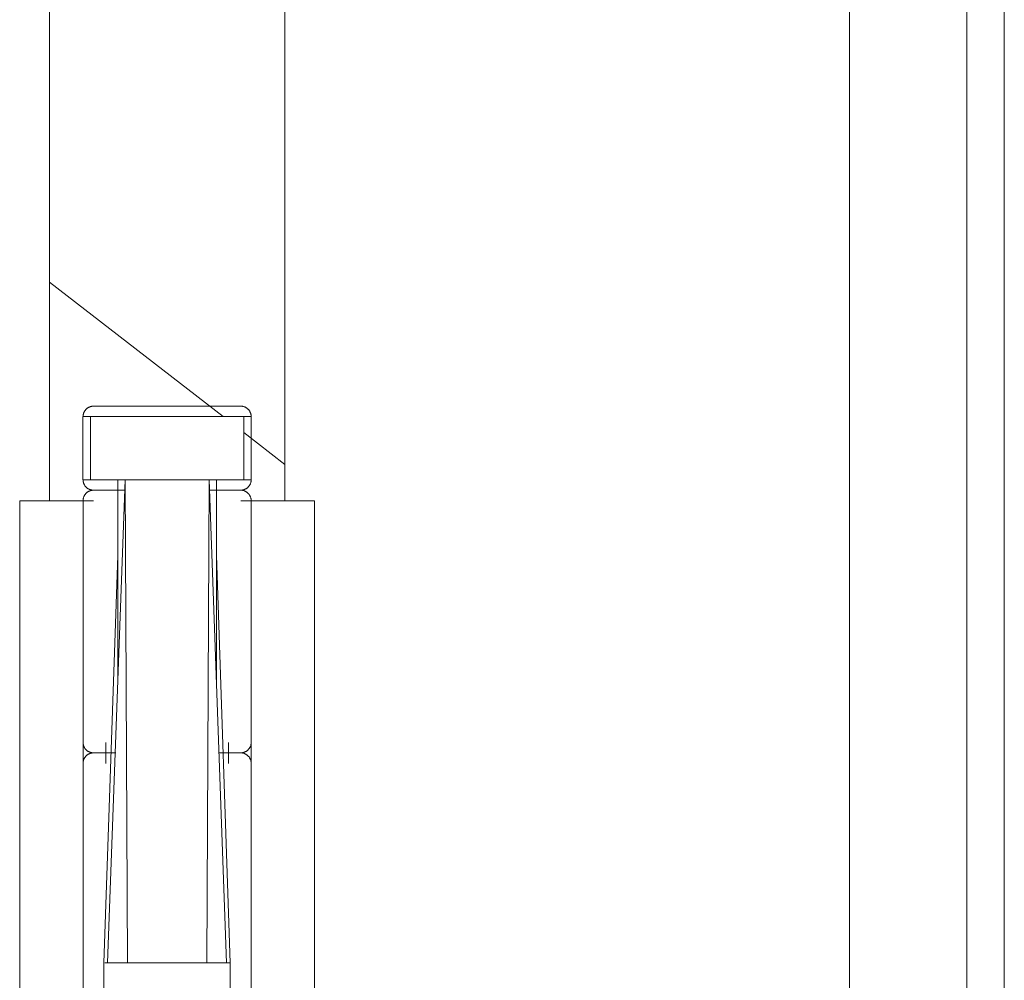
# Model space of a CAD drawing. Header units: inches. Extents: x 424 to 2043, y -237 to 445.
# Tile 867 of 965: x 880.2282 to 880.3219, y 225.9006 to 225.992. Entities that reach past the tile are written whole.
import ezdxf

# ---------------------------------------------------------------- set-up
doc = ezdxf.new("R2010")
doc.units = ezdxf.units.IN
doc.header["$MEASUREMENT"] = 0
doc.layers.add('A-DOOR', color=31, linetype='Continuous', lineweight=9)
doc.layers.add('A-GLAZ-CURT', color=52, linetype='Continuous', lineweight=9)

# ---------------------------------------------------------------- blocks, each defined once
blk = doc.blocks.new('Family2 - Family2-157026-Section 1')
at = {"layer": 'A-GLAZ-CURT'}
for p, q in [((-96.638989, 10.857), (-96.655512, 10.869797)), ((-96.633119, 10.852453), (-96.637022, 10.855476))]:
    blk.add_line(p, q, dxfattribs=at)
blk = doc.blocks.new('5-panel_Bi-fold_external_door_10806 - Type 1-V68-Section 1')
at = {"layer": 'A-DOOR'}
for p, q in [((-96.579378, 12.338572), (-96.579378, 9.6)), ((-96.568223, 12.262738), (-96.568223, 9.701762)), ((-96.56466, 12.262738), (-96.56466, 9.701762)), ((-96.655512, 10.849), (-96.655512, 12.173539)), ((-96.633119, 12.173539), (-96.633119, 10.849)), ((-96.652324, 10.857), (-96.652324, 10.851)), ((-96.652324, 10.857), (-96.65161, 10.857)), ((-96.65161, 10.851), (-96.65161, 10.857)), ((-96.65161, 10.857), (-96.64831, 10.857)), ((-96.64831, 10.857), (-96.640321, 10.857)), ((-96.640321, 10.857), (-96.637022, 10.857)), ((-96.637022, 10.857), (-96.636308, 10.857)), ((-96.637022, 10.857), (-96.637022, 10.851)), ((-96.636308, 10.851), (-96.636308, 10.857)), ((-96.65161, 10.851), (-96.652324, 10.851)), ((-96.64831, 10.851), (-96.65161, 10.851)), ((-96.649978, 10.805), (-96.64831, 10.851)), ((-96.649014, 10.851), (-96.64831, 10.851)), ((-96.649014, 10.851), (-96.649014, 10.831597)), ((-96.648091, 10.805), (-96.64831, 10.851)), ((-96.64831, 10.851), (-96.640321, 10.851)), ((-96.640321, 10.851), (-96.64831, 10.851)), ((-96.640541, 10.805), (-96.640321, 10.851)), ((-96.638653, 10.805), (-96.640321, 10.851)), ((-96.640321, 10.851), (-96.639618, 10.851)), ((-96.637022, 10.851), (-96.640321, 10.851)), ((-96.639618, 10.831597), (-96.639618, 10.851)), ((-96.636308, 10.851), (-96.637022, 10.851)), ((-96.648704, 10.85), (-96.650378, 10.85)), ((-96.650378, 10.85), (-96.648704, 10.85)), ((-96.639912, 10.85), (-96.638253, 10.85)), ((-96.638253, 10.85), (-96.639912, 10.85)), ((-96.658343, 10.849), (-96.654071, 10.849)), ((-96.658343, 10.751), (-96.658343, 10.849)), ((-96.654071, 10.849), (-96.652312, 10.849)), ((-96.652316, 10.849), (-96.652316, 10.826)), ((-96.652312, 10.849), (-96.651334, 10.849)), ((-96.652312, 10.751), (-96.652312, 10.849)), ((-96.637297, 10.849), (-96.636319, 10.849)), ((-96.636319, 10.849), (-96.634561, 10.849)), ((-96.636319, 10.849), (-96.636319, 10.751)), ((-96.636316, 10.826), (-96.636316, 10.849)), ((-96.634561, 10.849), (-96.630288, 10.849)), ((-96.630288, 10.849), (-96.630288, 10.751)), ((-96.649014, 10.843794), (-96.650322, 10.805)), ((-96.63831, 10.805), (-96.639618, 10.843794)), ((-96.650141, 10.824), (-96.650141, 10.826)), ((-96.63849, 10.826), (-96.63849, 10.824)), ((-96.652316, 10.824), (-96.652316, 10.801)), ((-96.636316, 10.801), (-96.636316, 10.824)), ((-96.650322, 10.805), (-96.650322, 10.795)), ((-96.650239, 10.805), (-96.649978, 10.805)), ((-96.649978, 10.805), (-96.650239, 10.805)), ((-96.649978, 10.805), (-96.648091, 10.805)), ((-96.648091, 10.805), (-96.649978, 10.805)), ((-96.648091, 10.805), (-96.640541, 10.805)), ((-96.640541, 10.805), (-96.648091, 10.805)), ((-96.640541, 10.805), (-96.638653, 10.805)), ((-96.638653, 10.805), (-96.640541, 10.805)), ((-96.638653, 10.805), (-96.638393, 10.805)), ((-96.638393, 10.805), (-96.638653, 10.805)), ((-96.63831, 10.795), (-96.63831, 10.805))]:
    blk.add_line(p, q, dxfattribs=at)
at = {"layer": 'A-DOOR', "flags": 128}
for points in [[(-96.652316, 10.857), (-96.652315, 10.85704), (-96.652312, 10.85708), (-96.652308, 10.85712), (-96.652303, 10.857159), (-96.652296, 10.857199), (-96.652287, 10.857238), (-96.652277, 10.857276), (-96.652265, 10.857315), (-96.652252, 10.857352), (-96.652237, 10.857389), (-96.65222, 10.857426), (-96.652203, 10.857462), (-96.652183, 10.857497), (-96.652163, 10.857531), (-96.652141, 10.857565), (-96.652118, 10.857597), (-96.652093, 10.857629), (-96.652067, 10.857659), (-96.65204, 10.857689), (-96.652012, 10.857717), (-96.651983, 10.857745), (-96.651953, 10.857771), (-96.651921, 10.857796), (-96.651889, 10.857819), (-96.651856, 10.857841), (-96.651822, 10.857862), (-96.651787, 10.857882), (-96.651751, 10.8579), (-96.651715, 10.857917), (-96.651678, 10.857932), (-96.65164, 10.857946), (-96.651602, 10.857958), (-96.651564, 10.857969), (-96.651525, 10.857978), (-96.651486, 10.857985), (-96.651446, 10.857991), (-96.651406, 10.857996), (-96.651366, 10.857999), (-96.651326, 10.858), (-96.651316, 10.858)], [(-96.651316, 10.858), (-96.65131, 10.858), (-96.651293, 10.858), (-96.651265, 10.858), (-96.651226, 10.858), (-96.651176, 10.858), (-96.651115, 10.858), (-96.651043, 10.858), (-96.65096, 10.858), (-96.650867, 10.858), (-96.650763, 10.858), (-96.650649, 10.858), (-96.650525, 10.858), (-96.65039, 10.858), (-96.650246, 10.858), (-96.650093, 10.858), (-96.64993, 10.858), (-96.649759, 10.858), (-96.649578, 10.858), (-96.649389, 10.858), (-96.649193, 10.858), (-96.648988, 10.858), (-96.648776, 10.858), (-96.648556, 10.858), (-96.64833, 10.858), (-96.648098, 10.858), (-96.647859, 10.858), (-96.647615, 10.858), (-96.647365, 10.858), (-96.647111, 10.858), (-96.646852, 10.858), (-96.646589, 10.858), (-96.646323, 10.858), (-96.646053, 10.858), (-96.64578, 10.858), (-96.645505, 10.858), (-96.645229, 10.858), (-96.64495, 10.858), (-96.644671, 10.858), (-96.644391, 10.858), (-96.644316, 10.858)], [(-96.644316, 10.858), (-96.644596, 10.858), (-96.644875, 10.858), (-96.645154, 10.858), (-96.645431, 10.858), (-96.645706, 10.858), (-96.64598, 10.858), (-96.64625, 10.858), (-96.646518, 10.858), (-96.646782, 10.858), (-96.647042, 10.858), (-96.647297, 10.858), (-96.647548, 10.858), (-96.647794, 10.858), (-96.648034, 10.858), (-96.648268, 10.858), (-96.648496, 10.858), (-96.648717, 10.858), (-96.648931, 10.858), (-96.649138, 10.858), (-96.649337, 10.858), (-96.649528, 10.858), (-96.649711, 10.858), (-96.649885, 10.858), (-96.65005, 10.858), (-96.650206, 10.858), (-96.650352, 10.858), (-96.650489, 10.858), (-96.650616, 10.858), (-96.650733, 10.858), (-96.65084, 10.858), (-96.650936, 10.858), (-96.651022, 10.858), (-96.651097, 10.858), (-96.651161, 10.858), (-96.651214, 10.858), (-96.651256, 10.858), (-96.651287, 10.858), (-96.651307, 10.858), (-96.651315, 10.858)], [(-96.644316, 10.858), (-96.644036, 10.858), (-96.643756, 10.858), (-96.643478, 10.858), (-96.6432, 10.858), (-96.642925, 10.858), (-96.642652, 10.858), (-96.642381, 10.858), (-96.642114, 10.858), (-96.64185, 10.858), (-96.64159, 10.858), (-96.641334, 10.858), (-96.641083, 10.858), (-96.640837, 10.858), (-96.640597, 10.858), (-96.640363, 10.858), (-96.640135, 10.858), (-96.639914, 10.858), (-96.6397, 10.858), (-96.639493, 10.858), (-96.639294, 10.858), (-96.639103, 10.858), (-96.63892, 10.858), (-96.638746, 10.858), (-96.638581, 10.858), (-96.638425, 10.858), (-96.638279, 10.858), (-96.638142, 10.858), (-96.638015, 10.858), (-96.637898, 10.858), (-96.637791, 10.858), (-96.637695, 10.858), (-96.63761, 10.858), (-96.637535, 10.858), (-96.637471, 10.858), (-96.637417, 10.858), (-96.637375, 10.858), (-96.637344, 10.858), (-96.637325, 10.858), (-96.637316, 10.858)], [(-96.637316, 10.858), (-96.637321, 10.858), (-96.637338, 10.858), (-96.637366, 10.858), (-96.637405, 10.858), (-96.637455, 10.858), (-96.637516, 10.858), (-96.637588, 10.858), (-96.637671, 10.858), (-96.637764, 10.858), (-96.637868, 10.858), (-96.637982, 10.858), (-96.638107, 10.858), (-96.638241, 10.858), (-96.638385, 10.858), (-96.638538, 10.858), (-96.638701, 10.858), (-96.638873, 10.858), (-96.639053, 10.858), (-96.639242, 10.858), (-96.639439, 10.858), (-96.639643, 10.858), (-96.639856, 10.858), (-96.640075, 10.858), (-96.640301, 10.858), (-96.640534, 10.858), (-96.640772, 10.858), (-96.641016, 10.858), (-96.641266, 10.858), (-96.64152, 10.858), (-96.641779, 10.858), (-96.642042, 10.858), (-96.642309, 10.858), (-96.642578, 10.858), (-96.642851, 10.858), (-96.643126, 10.858), (-96.643403, 10.858), (-96.643681, 10.858), (-96.64396, 10.858), (-96.64424, 10.858), (-96.644316, 10.858)], [(-96.637316, 10.858), (-96.637276, 10.857999), (-96.637236, 10.857997), (-96.637196, 10.857993), (-96.637156, 10.857987), (-96.637117, 10.85798), (-96.637078, 10.857971), (-96.637039, 10.857961), (-96.637001, 10.857949), (-96.636963, 10.857936), (-96.636926, 10.857921), (-96.63689, 10.857905), (-96.636854, 10.857887), (-96.636819, 10.857868), (-96.636784, 10.857847), (-96.636751, 10.857825), (-96.636718, 10.857802), (-96.636687, 10.857778), (-96.636656, 10.857752), (-96.636627, 10.857725), (-96.636598, 10.857697), (-96.636571, 10.857667), (-96.636545, 10.857637), (-96.63652, 10.857606), (-96.636496, 10.857574), (-96.636474, 10.85754), (-96.636453, 10.857506), (-96.636434, 10.857471), (-96.636416, 10.857436), (-96.636399, 10.857399), (-96.636384, 10.857362), (-96.63637, 10.857325), (-96.636358, 10.857287), (-96.636347, 10.857248), (-96.636338, 10.857209), (-96.63633, 10.85717), (-96.636324, 10.85713), (-96.63632, 10.857091), (-96.636317, 10.857051), (-96.636316, 10.857011), (-96.636316, 10.857)], [(-96.651316, 10.85), (-96.651356, 10.850001), (-96.651396, 10.850003), (-96.651435, 10.850007), (-96.651475, 10.850013), (-96.651514, 10.85002), (-96.651553, 10.850029), (-96.651592, 10.850039), (-96.65163, 10.850051), (-96.651668, 10.850064), (-96.651705, 10.850079), (-96.651742, 10.850095), (-96.651777, 10.850113), (-96.651813, 10.850132), (-96.651847, 10.850153), (-96.65188, 10.850175), (-96.651913, 10.850198), (-96.651944, 10.850222), (-96.651975, 10.850248), (-96.652005, 10.850275), (-96.652033, 10.850303), (-96.65206, 10.850333), (-96.652086, 10.850363), (-96.652111, 10.850394), (-96.652135, 10.850426), (-96.652157, 10.85046), (-96.652178, 10.850494), (-96.652198, 10.850529), (-96.652216, 10.850564), (-96.652232, 10.850601), (-96.652248, 10.850638), (-96.652261, 10.850675), (-96.652274, 10.850713), (-96.652284, 10.850752), (-96.652293, 10.850791), (-96.652301, 10.85083), (-96.652307, 10.85087), (-96.652312, 10.850909), (-96.652314, 10.850949), (-96.652316, 10.850989), (-96.652316, 10.851)], [(-96.636316, 10.851), (-96.636316, 10.85096), (-96.636319, 10.85092), (-96.636323, 10.85088), (-96.636328, 10.850841), (-96.636336, 10.850801), (-96.636344, 10.850762), (-96.636355, 10.850724), (-96.636366, 10.850685), (-96.63638, 10.850648), (-96.636395, 10.850611), (-96.636411, 10.850574), (-96.636429, 10.850538), (-96.636448, 10.850503), (-96.636468, 10.850469), (-96.63649, 10.850435), (-96.636514, 10.850403), (-96.636538, 10.850371), (-96.636564, 10.850341), (-96.636591, 10.850311), (-96.636619, 10.850283), (-96.636648, 10.850255), (-96.636678, 10.850229), (-96.63671, 10.850204), (-96.636742, 10.850181), (-96.636775, 10.850159), (-96.636809, 10.850138), (-96.636844, 10.850118), (-96.63688, 10.8501), (-96.636916, 10.850083), (-96.636953, 10.850068), (-96.636991, 10.850054), (-96.637029, 10.850042), (-96.637067, 10.850031), (-96.637106, 10.850022), (-96.637146, 10.850015), (-96.637185, 10.850009), (-96.637225, 10.850004), (-96.637265, 10.850001), (-96.637305, 10.85), (-96.637316, 10.85)], [(-96.652316, 10.849), (-96.652315, 10.84904), (-96.652312, 10.84908), (-96.652308, 10.84912), (-96.652303, 10.849159), (-96.652296, 10.849199), (-96.652287, 10.849238), (-96.652277, 10.849276), (-96.652265, 10.849315), (-96.652252, 10.849352), (-96.652237, 10.849389), (-96.65222, 10.849426), (-96.652203, 10.849462), (-96.652183, 10.849497), (-96.652163, 10.849531), (-96.652141, 10.849565), (-96.652118, 10.849597), (-96.652093, 10.849629), (-96.652067, 10.849659), (-96.65204, 10.849689), (-96.652012, 10.849717), (-96.651983, 10.849745), (-96.651953, 10.849771), (-96.651921, 10.849796), (-96.651889, 10.849819), (-96.651856, 10.849841), (-96.651822, 10.849862), (-96.651787, 10.849882), (-96.651751, 10.8499), (-96.651715, 10.849917), (-96.651678, 10.849932), (-96.65164, 10.849946), (-96.651602, 10.849958), (-96.651564, 10.849969), (-96.651525, 10.849978), (-96.651486, 10.849985), (-96.651446, 10.849991), (-96.651406, 10.849996), (-96.651366, 10.849999), (-96.651326, 10.85), (-96.651316, 10.85)], [(-96.651316, 10.85), (-96.65131, 10.85), (-96.651293, 10.85), (-96.651265, 10.85), (-96.651226, 10.85), (-96.651176, 10.85), (-96.651115, 10.85), (-96.651043, 10.85), (-96.65096, 10.85), (-96.650867, 10.85), (-96.650763, 10.85), (-96.650649, 10.85), (-96.650525, 10.85), (-96.65039, 10.85), (-96.650246, 10.85), (-96.650093, 10.85), (-96.64993, 10.85), (-96.649759, 10.85), (-96.649578, 10.85), (-96.649389, 10.85), (-96.649193, 10.85), (-96.648988, 10.85), (-96.648776, 10.85), (-96.648556, 10.85), (-96.64833, 10.85)], [(-96.651316, 10.85), (-96.65131, 10.85), (-96.651293, 10.85), (-96.651265, 10.85), (-96.651226, 10.85), (-96.651176, 10.85), (-96.651115, 10.85), (-96.651043, 10.85), (-96.65096, 10.85), (-96.650867, 10.85), (-96.650763, 10.85), (-96.650649, 10.85), (-96.650525, 10.85), (-96.65039, 10.85), (-96.650246, 10.85), (-96.650093, 10.85), (-96.64993, 10.85), (-96.649759, 10.85), (-96.649578, 10.85), (-96.649389, 10.85), (-96.649193, 10.85), (-96.648988, 10.85), (-96.648776, 10.85), (-96.648556, 10.85), (-96.64833, 10.85)], [(-96.648268, 10.85), (-96.648496, 10.85), (-96.648717, 10.85), (-96.648931, 10.85), (-96.649138, 10.85), (-96.649337, 10.85), (-96.649528, 10.85), (-96.649711, 10.85), (-96.649885, 10.85), (-96.65005, 10.85), (-96.650206, 10.85), (-96.650352, 10.85), (-96.650489, 10.85), (-96.650616, 10.85), (-96.650733, 10.85), (-96.65084, 10.85), (-96.650936, 10.85), (-96.651022, 10.85), (-96.651097, 10.85), (-96.651161, 10.85), (-96.651214, 10.85), (-96.651256, 10.85), (-96.651287, 10.85), (-96.651307, 10.85), (-96.651315, 10.85)], [(-96.648268, 10.85), (-96.648496, 10.85), (-96.648717, 10.85), (-96.648931, 10.85), (-96.649138, 10.85), (-96.649337, 10.85), (-96.649528, 10.85), (-96.649711, 10.85), (-96.649885, 10.85), (-96.65005, 10.85), (-96.650206, 10.85), (-96.650352, 10.85), (-96.650489, 10.85), (-96.650616, 10.85), (-96.650733, 10.85), (-96.65084, 10.85), (-96.650936, 10.85), (-96.651022, 10.85), (-96.651097, 10.85), (-96.651161, 10.85), (-96.651214, 10.85), (-96.651256, 10.85), (-96.651287, 10.85), (-96.651307, 10.85), (-96.651315, 10.85)], [(-96.640363, 10.85), (-96.640135, 10.85), (-96.639914, 10.85), (-96.6397, 10.85), (-96.639493, 10.85), (-96.639294, 10.85), (-96.639103, 10.85), (-96.63892, 10.85), (-96.638746, 10.85), (-96.638581, 10.85), (-96.638425, 10.85), (-96.638279, 10.85), (-96.638142, 10.85), (-96.638015, 10.85), (-96.637898, 10.85), (-96.637791, 10.85), (-96.637695, 10.85), (-96.63761, 10.85), (-96.637535, 10.85), (-96.637471, 10.85), (-96.637417, 10.85), (-96.637375, 10.85), (-96.637344, 10.85), (-96.637325, 10.85), (-96.637316, 10.85)], [(-96.640363, 10.85), (-96.640135, 10.85), (-96.639914, 10.85), (-96.6397, 10.85), (-96.639493, 10.85), (-96.639294, 10.85), (-96.639103, 10.85), (-96.63892, 10.85), (-96.638746, 10.85), (-96.638581, 10.85), (-96.638425, 10.85), (-96.638279, 10.85), (-96.638142, 10.85), (-96.638015, 10.85), (-96.637898, 10.85), (-96.637791, 10.85), (-96.637695, 10.85), (-96.63761, 10.85), (-96.637535, 10.85), (-96.637471, 10.85), (-96.637417, 10.85), (-96.637375, 10.85), (-96.637344, 10.85), (-96.637325, 10.85), (-96.637316, 10.85)], [(-96.637316, 10.85), (-96.637321, 10.85), (-96.637338, 10.85), (-96.637366, 10.85), (-96.637405, 10.85), (-96.637455, 10.85), (-96.637516, 10.85), (-96.637588, 10.85), (-96.637671, 10.85), (-96.637764, 10.85), (-96.637868, 10.85), (-96.637982, 10.85), (-96.638107, 10.85), (-96.638241, 10.85), (-96.638385, 10.85), (-96.638538, 10.85), (-96.638701, 10.85), (-96.638873, 10.85), (-96.639053, 10.85), (-96.639242, 10.85), (-96.639439, 10.85), (-96.639643, 10.85), (-96.639856, 10.85), (-96.640075, 10.85), (-96.640301, 10.85)], [(-96.637316, 10.85), (-96.637321, 10.85), (-96.637338, 10.85), (-96.637366, 10.85), (-96.637405, 10.85), (-96.637455, 10.85), (-96.637516, 10.85), (-96.637588, 10.85), (-96.637671, 10.85), (-96.637764, 10.85), (-96.637868, 10.85), (-96.637982, 10.85), (-96.638107, 10.85), (-96.638241, 10.85), (-96.638385, 10.85), (-96.638538, 10.85), (-96.638701, 10.85), (-96.638873, 10.85), (-96.639053, 10.85), (-96.639242, 10.85), (-96.639439, 10.85), (-96.639643, 10.85), (-96.639856, 10.85), (-96.640075, 10.85), (-96.640301, 10.85)], [(-96.637316, 10.85), (-96.637276, 10.849999), (-96.637236, 10.849997), (-96.637196, 10.849993), (-96.637156, 10.849987), (-96.637117, 10.84998), (-96.637078, 10.849971), (-96.637039, 10.849961), (-96.637001, 10.849949), (-96.636963, 10.849936), (-96.636926, 10.849921), (-96.63689, 10.849905), (-96.636854, 10.849887), (-96.636819, 10.849868), (-96.636784, 10.849847), (-96.636751, 10.849825), (-96.636718, 10.849802), (-96.636687, 10.849778), (-96.636656, 10.849752), (-96.636627, 10.849725), (-96.636598, 10.849697), (-96.636571, 10.849667), (-96.636545, 10.849637), (-96.63652, 10.849606), (-96.636496, 10.849574), (-96.636474, 10.84954), (-96.636453, 10.849506), (-96.636434, 10.849471), (-96.636416, 10.849436), (-96.636399, 10.849399), (-96.636384, 10.849362), (-96.63637, 10.849325), (-96.636358, 10.849287), (-96.636347, 10.849248), (-96.636338, 10.849209), (-96.63633, 10.84917), (-96.636324, 10.84913), (-96.63632, 10.849091), (-96.636317, 10.849051), (-96.636316, 10.849011), (-96.636316, 10.849)], [(-96.651316, 10.825), (-96.651356, 10.825001), (-96.651396, 10.825003), (-96.651435, 10.825007), (-96.651475, 10.825013), (-96.651514, 10.82502), (-96.651553, 10.825029), (-96.651592, 10.825039), (-96.65163, 10.825051), (-96.651668, 10.825064), (-96.651705, 10.825079), (-96.651742, 10.825095), (-96.651777, 10.825113), (-96.651813, 10.825132), (-96.651847, 10.825153), (-96.65188, 10.825175), (-96.651913, 10.825198), (-96.651944, 10.825222), (-96.651975, 10.825248), (-96.652005, 10.825275), (-96.652033, 10.825303), (-96.65206, 10.825333), (-96.652086, 10.825363), (-96.652111, 10.825394), (-96.652135, 10.825426), (-96.652157, 10.82546), (-96.652178, 10.825494), (-96.652198, 10.825529), (-96.652216, 10.825564), (-96.652232, 10.825601), (-96.652248, 10.825638), (-96.652261, 10.825675), (-96.652274, 10.825713), (-96.652284, 10.825752), (-96.652293, 10.825791), (-96.652301, 10.82583), (-96.652307, 10.82587), (-96.652312, 10.825909), (-96.652314, 10.825949), (-96.652316, 10.825989), (-96.652316, 10.826)], [(-96.636316, 10.826), (-96.636316, 10.82596), (-96.636319, 10.82592), (-96.636323, 10.82588), (-96.636328, 10.825841), (-96.636336, 10.825801), (-96.636344, 10.825762), (-96.636355, 10.825724), (-96.636366, 10.825685), (-96.63638, 10.825648), (-96.636395, 10.825611), (-96.636411, 10.825574), (-96.636429, 10.825538), (-96.636448, 10.825503), (-96.636468, 10.825469), (-96.63649, 10.825435), (-96.636514, 10.825403), (-96.636538, 10.825371), (-96.636564, 10.825341), (-96.636591, 10.825311), (-96.636619, 10.825283), (-96.636648, 10.825255), (-96.636678, 10.825229), (-96.63671, 10.825204), (-96.636742, 10.825181), (-96.636775, 10.825159), (-96.636809, 10.825138), (-96.636844, 10.825118), (-96.63688, 10.8251), (-96.636916, 10.825083), (-96.636953, 10.825068), (-96.636991, 10.825054), (-96.637029, 10.825042), (-96.637067, 10.825031), (-96.637106, 10.825022), (-96.637146, 10.825015), (-96.637185, 10.825009), (-96.637225, 10.825004), (-96.637265, 10.825001), (-96.637305, 10.825), (-96.637316, 10.825)], [(-96.652316, 10.824), (-96.652315, 10.82404), (-96.652312, 10.82408), (-96.652308, 10.82412), (-96.652303, 10.824159), (-96.652296, 10.824199), (-96.652287, 10.824238), (-96.652277, 10.824276), (-96.652265, 10.824315), (-96.652252, 10.824352), (-96.652237, 10.824389), (-96.65222, 10.824426), (-96.652203, 10.824462), (-96.652183, 10.824497), (-96.652163, 10.824531), (-96.652141, 10.824565), (-96.652118, 10.824597), (-96.652093, 10.824629), (-96.652067, 10.824659), (-96.65204, 10.824689), (-96.652012, 10.824717), (-96.651983, 10.824745), (-96.651953, 10.824771), (-96.651921, 10.824796), (-96.651889, 10.824819), (-96.651856, 10.824841), (-96.651822, 10.824862), (-96.651787, 10.824882), (-96.651751, 10.8249), (-96.651715, 10.824917), (-96.651678, 10.824932), (-96.65164, 10.824946), (-96.651602, 10.824958), (-96.651564, 10.824969), (-96.651525, 10.824978), (-96.651486, 10.824985), (-96.651446, 10.824991), (-96.651406, 10.824996), (-96.651366, 10.824999), (-96.651326, 10.825), (-96.651316, 10.825)], [(-96.651316, 10.825), (-96.65131, 10.825), (-96.651293, 10.825), (-96.651265, 10.825), (-96.651226, 10.825), (-96.651176, 10.825), (-96.651115, 10.825), (-96.651043, 10.825), (-96.65096, 10.825), (-96.650867, 10.825), (-96.650763, 10.825), (-96.650649, 10.825), (-96.650525, 10.825), (-96.65039, 10.825), (-96.650246, 10.825), (-96.650093, 10.825), (-96.64993, 10.825), (-96.649759, 10.825), (-96.649578, 10.825), (-96.649389, 10.825), (-96.649193, 10.825)], [(-96.651316, 10.825), (-96.65131, 10.825), (-96.651293, 10.825), (-96.651265, 10.825), (-96.651226, 10.825), (-96.651176, 10.825), (-96.651115, 10.825), (-96.651043, 10.825), (-96.65096, 10.825), (-96.650867, 10.825), (-96.650763, 10.825), (-96.650649, 10.825), (-96.650525, 10.825), (-96.65039, 10.825), (-96.650246, 10.825), (-96.650093, 10.825), (-96.64993, 10.825), (-96.649759, 10.825), (-96.649578, 10.825), (-96.649389, 10.825), (-96.649193, 10.825)], [(-96.649337, 10.825), (-96.649528, 10.825), (-96.649711, 10.825), (-96.649885, 10.825), (-96.65005, 10.825), (-96.650206, 10.825), (-96.650352, 10.825), (-96.650489, 10.825), (-96.650616, 10.825), (-96.650733, 10.825), (-96.65084, 10.825), (-96.650936, 10.825), (-96.651022, 10.825), (-96.651097, 10.825), (-96.651161, 10.825), (-96.651214, 10.825), (-96.651256, 10.825), (-96.651287, 10.825), (-96.651307, 10.825), (-96.651315, 10.825)], [(-96.649337, 10.825), (-96.649528, 10.825), (-96.649711, 10.825), (-96.649885, 10.825), (-96.65005, 10.825), (-96.650206, 10.825), (-96.650352, 10.825), (-96.650489, 10.825), (-96.650616, 10.825), (-96.650733, 10.825), (-96.65084, 10.825), (-96.650936, 10.825), (-96.651022, 10.825), (-96.651097, 10.825), (-96.651161, 10.825), (-96.651214, 10.825), (-96.651256, 10.825), (-96.651287, 10.825), (-96.651307, 10.825), (-96.651315, 10.825)], [(-96.637316, 10.825), (-96.637321, 10.825), (-96.637338, 10.825), (-96.637366, 10.825), (-96.637405, 10.825), (-96.637455, 10.825), (-96.637516, 10.825), (-96.637588, 10.825), (-96.637671, 10.825), (-96.637764, 10.825), (-96.637868, 10.825), (-96.637982, 10.825), (-96.638107, 10.825), (-96.638241, 10.825), (-96.638385, 10.825), (-96.638538, 10.825), (-96.638701, 10.825), (-96.638873, 10.825), (-96.639053, 10.825), (-96.639242, 10.825), (-96.639439, 10.825)], [(-96.637316, 10.825), (-96.637321, 10.825), (-96.637338, 10.825), (-96.637366, 10.825), (-96.637405, 10.825), (-96.637455, 10.825), (-96.637516, 10.825), (-96.637588, 10.825), (-96.637671, 10.825), (-96.637764, 10.825), (-96.637868, 10.825), (-96.637982, 10.825), (-96.638107, 10.825), (-96.638241, 10.825), (-96.638385, 10.825), (-96.638538, 10.825), (-96.638701, 10.825), (-96.638873, 10.825), (-96.639053, 10.825), (-96.639242, 10.825), (-96.639439, 10.825)], [(-96.639294, 10.825), (-96.639103, 10.825), (-96.63892, 10.825), (-96.638746, 10.825), (-96.638581, 10.825), (-96.638425, 10.825), (-96.638279, 10.825), (-96.638142, 10.825), (-96.638015, 10.825), (-96.637898, 10.825), (-96.637791, 10.825), (-96.637695, 10.825), (-96.63761, 10.825), (-96.637535, 10.825), (-96.637471, 10.825), (-96.637417, 10.825), (-96.637375, 10.825), (-96.637344, 10.825), (-96.637325, 10.825), (-96.637316, 10.825)], [(-96.639294, 10.825), (-96.639103, 10.825), (-96.63892, 10.825), (-96.638746, 10.825), (-96.638581, 10.825), (-96.638425, 10.825), (-96.638279, 10.825), (-96.638142, 10.825), (-96.638015, 10.825), (-96.637898, 10.825), (-96.637791, 10.825), (-96.637695, 10.825), (-96.63761, 10.825), (-96.637535, 10.825), (-96.637471, 10.825), (-96.637417, 10.825), (-96.637375, 10.825), (-96.637344, 10.825), (-96.637325, 10.825), (-96.637316, 10.825)], [(-96.637316, 10.825), (-96.637276, 10.824999), (-96.637236, 10.824997), (-96.637196, 10.824993), (-96.637156, 10.824987), (-96.637117, 10.82498), (-96.637078, 10.824971), (-96.637039, 10.824961), (-96.637001, 10.824949), (-96.636963, 10.824936), (-96.636926, 10.824921), (-96.63689, 10.824905), (-96.636854, 10.824887), (-96.636819, 10.824868), (-96.636784, 10.824847), (-96.636751, 10.824825), (-96.636718, 10.824802), (-96.636687, 10.824778), (-96.636656, 10.824752), (-96.636627, 10.824725), (-96.636598, 10.824697), (-96.636571, 10.824667), (-96.636545, 10.824637), (-96.63652, 10.824606), (-96.636496, 10.824574), (-96.636474, 10.82454), (-96.636453, 10.824506), (-96.636434, 10.824471), (-96.636416, 10.824436), (-96.636399, 10.824399), (-96.636384, 10.824362), (-96.63637, 10.824325), (-96.636358, 10.824287), (-96.636347, 10.824248), (-96.636338, 10.824209), (-96.63633, 10.82417), (-96.636324, 10.82413), (-96.63632, 10.824091), (-96.636317, 10.824051), (-96.636316, 10.824011), (-96.636316, 10.824)]]:
    blk.add_lwpolyline(points, dxfattribs=at)

msp = doc.modelspace()

# ---------------------------------------------------------------- block references
at = {"layer": 'A-DOOR'}
msp.add_blockref('5-panel_Bi-fold_external_door_10806 - Type 1-V68-Section 1', (976.886544, 215.097212), dxfattribs=at)
at = {"layer": 'A-GLAZ-CURT'}
msp.add_blockref('Family2 - Family2-157026-Section 1', (976.886544, 215.097212), dxfattribs=at)

doc.saveas('drawing.dxf')
